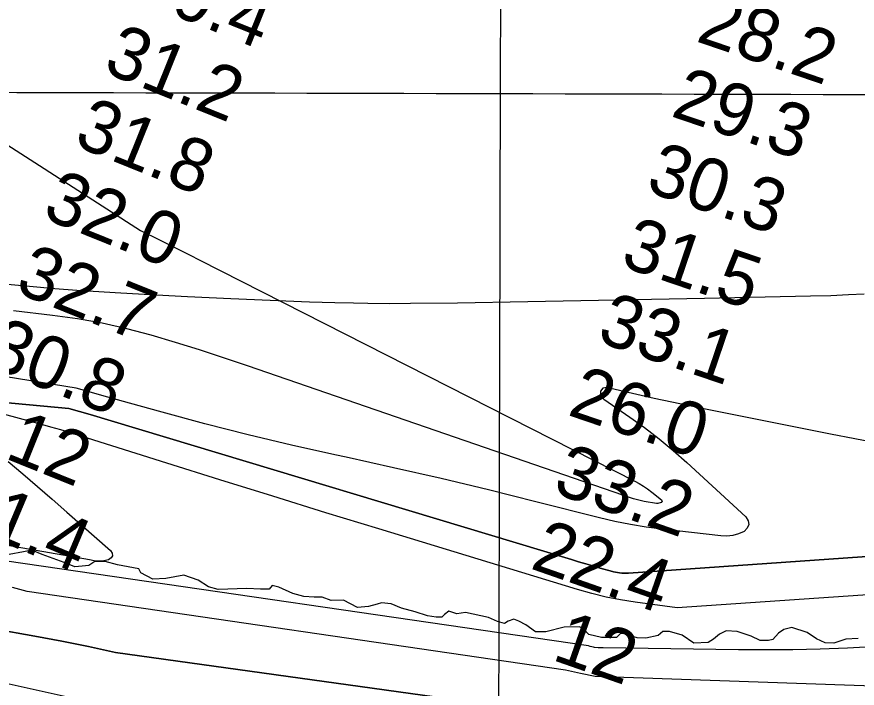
# Model space of a CAD drawing. Extents: x 3161615 to 3199515, y 867541 to 892976.
# Drawn here: x 3186134 to 3187198, y 878257 to 879106 of the extents above; entities that cross this region are included whole.
import ezdxf

# ---------------------------------------------------------------- set-up
doc = ezdxf.new("R2010")
doc.units = 0
for name, color, linetype in [('V-GRID-MAJR', 7, 'Continuous'), ('V-RIVR-EDGE', 7, 'Continuous'), ('V-RIVR-RANG', 7, 'Continuous'), ('V-SITE-VEGE', 7, 'Continuous'), ('V-TOPO-DPTH', 7, 'Continuous'), ('V-TOPO-MINR', 7, 'Continuous'), ('V-TOPO-WATR', 7, 'Continuous')]:
    doc.layers.add(name, color=color, linetype=linetype)

msp = doc.modelspace()

# ---------------------------------------------------------------- linework, layer by layer
at = {"layer": 'V-GRID-MAJR'}
for points in [[(3186730.8510000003, 872949.773), (3186746.716, 879009.337), (3186762.588, 885071.987), (3186778.461, 891134.681), (3186778.469, 891137.72)], [(3165838.644, 879070.158), (3171065.6580000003, 879053.813), (3176292.6750000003, 879038.2270000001), (3181519.694, 879023.402), (3186746.716, 879009.337), (3191973.739, 878996.033), (3197200.764, 878983.488), (3197200.765, 878983.488)]]:
    msp.add_spline(points, degree=3, dxfattribs=at)
at = {"layer": 'V-RIVR-EDGE'}
for points in [[(3186608.1405160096, 878363.5542354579), (3186596.222240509, 878365.0143322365), (3186590.4950535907, 878363.1209921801), (3186579.519910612, 878360.2868779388), (3186565.6870700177, 878358.8904562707), (3186548.0663701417, 878368.4715359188), (3186532.3283978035, 878368.0335759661), (3186520.8928906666, 878371.8768561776), (3186510.8785677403, 878371.9016187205), (3186497.52849551, 878372.8883804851), (3186483.7086257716, 878376.73755654), (3186466.0843883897, 878384.8880186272), (3186457.5053996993, 878386.8167337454), (3186453.6786278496, 878382.0574418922), (3186442.710559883, 878382.0845627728), (3186425.5455074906, 878383.0807578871), (3186389.299658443, 878381.7397571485), (3186376.9092270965, 878385.108523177), (3186364.054894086, 878393.7240660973), (3186345.949067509, 878399.9682172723), (3186323.048574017, 878395.7329646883), (3186306.3556774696, 878394.8204905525), (3186291.115802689, 878402.9650567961), (3186288.743231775, 878407.7396778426), (3186261.5744689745, 878413.0524881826), (3186246.325160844, 878417.3820742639), (3186232.972730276, 878417.4150909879), (3186225.3297990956, 878412.1883599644), (3186217.2206079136, 878411.254660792), (3186207.6807991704, 878410.3244991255), (3186194.342518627, 878416.0799860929), (3186166.231802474, 878426.1638799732), (3186153.369215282, 878431.4413152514), (3186142.8733031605, 878429.5597668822), (3186124.743893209, 878426.2664676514)], [(3187199.357495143, 878319.6504119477), (3187184.0952161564, 878318.734400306), (3187168.8235038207, 878314.0034085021), (3187157.8566150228, 878314.5074019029), (3187146.9003387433, 878319.3032479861), (3187134.9985716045, 878327.4395600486), (3187115.462127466, 878333.6872487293), (3187105.4419086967, 878331.3276486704), (3187098.7539017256, 878326.5754318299), (3187091.5807680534, 878318.486286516), (3187085.8547603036, 878317.0698189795), (3187075.3635648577, 878317.0957606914), (3187063.9327743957, 878322.8465309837), (3187046.3026411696, 878328.6126304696), (3187032.475696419, 878329.6005714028), (3187023.881378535, 878325.3299437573), (3187016.2360890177, 878319.1494676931), (3187009.549261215, 878314.8741233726), (3186991.4257471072, 878313.9651867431), (3186976.667461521, 878324.016063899), (3186960.4655875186, 878328.8248808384), (3186952.358754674, 878328.8449267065), (3186946.146441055, 878323.6146581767), (3186930.878266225, 878320.3142839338), (3186919.9113774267, 878320.8182773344), (3186903.2326309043, 878325.6282734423), (3186898.46508487, 878326.1169376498), (3186893.683388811, 878320.8831316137), (3186874.608488, 878320.9302983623), (3186858.4042556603, 878324.7853702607), (3186851.7457279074, 878331.9549664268), (3186846.5060260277, 878334.3522998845), (3186827.4299460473, 878333.9225941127), (3186804.049042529, 878328.2579031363), (3186791.173484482, 878328.2897406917), (3186778.796023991, 878336.9041044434), (3186769.747237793, 878341.6952338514), (3186763.553790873, 878344.0949256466), (3186756.394807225, 878341.7282505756), (3186751.61900701, 878338.8788071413), (3186743.0411974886, 878341.2843947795), (3186731.6092278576, 878346.5582925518), (3186702.535333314, 878352.8295646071), (3186691.562548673, 878350.9491954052), (3186681.0796074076, 878354.3132447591), (3186675.8233971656, 878350.0343629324), (3186672.4770353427, 878346.7045094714), (3186665.3239475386, 878346.7221970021), (3186654.360596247, 878348.6568079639), (3186638.6355947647, 878353.4644457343), (3186621.479975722, 878358.2756210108), (3186608.1405160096, 878363.5542354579)]]:
    msp.add_lwpolyline(points, dxfattribs=at)
at = {"layer": 'V-SITE-VEGE'}
for points in [[(3186210.168000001, 878760.336999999), (3186182.309000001, 878762.4299999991), (3186150.475000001, 878765.0199999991), (3186136.389000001, 878766.2819999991), (3186122.321000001, 878767.665999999)], [(3187207.093000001, 878755.572999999), (3187187.361000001, 878754.503999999), (3187164.800000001, 878753.5859999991), (3187139.020000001, 878752.858999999), (3187004.872000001, 878749.9739999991), (3186781.463000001, 878745.7919999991), (3186692.210000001, 878744.292999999), (3186632.703000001, 878743.4759999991), (3186605.725000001, 878743.3489999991), (3186578.746000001, 878743.577999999), (3186560.763000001, 878743.898999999), (3186536.785000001, 878744.5059999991), (3186504.814000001, 878745.557999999), (3186405.361000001, 878749.604999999), (3186350.419000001, 878752.0099999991), (3186295.516000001, 878754.861999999), (3186258.933000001, 878757.045999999), (3186210.168000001, 878760.336999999)]]:
    msp.add_lwpolyline(points, dxfattribs=at)
at = {"layer": 'V-TOPO-DPTH'}
for points in [[(3185383.5250675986, 878686.8742623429), (3186200.2118157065, 878610.9195077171), (3186227.0232730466, 878603.1610992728), (3186253.786855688, 878595.2342825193), (3186836.371735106, 878419.6992323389), (3186845.479131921, 878416.9729708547), (3186854.592965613, 878414.2685451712), (3186863.7164546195, 878411.5968731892), (3186872.8463805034, 878408.9470370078), (3186888.5805942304, 878404.4110193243), (3186889.854250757, 878404.0741934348), (3186892.4294823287, 878403.5335170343), (3186897.2952287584, 878402.8520401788), (3186900.1943270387, 878402.5646264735), (3186903.106324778, 878402.4771813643), (3186906.0247433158, 878402.4954083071), (3186908.9430734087, 878402.5245365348), (3187518.5372996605, 878445.2211666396)], [(3187216.4882123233, 878309.1273223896), (3187186.0516048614, 878307.7331877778), (3187151.5053243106, 878306.4583631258), (3187116.9524291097, 878305.5930046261), (3187082.389611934, 878305.341845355), (3187047.8201801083, 878305.500152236), (3186876.81017346, 878307.8032315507), (3186873.6476150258, 878307.8705513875), (3186870.4864954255, 878307.9873018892), (3186865.7923354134, 878308.5344782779), (3186864.246407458, 878308.8524176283), (3186860.229816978, 878309.8020292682), (3186857.987428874, 878310.4006473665), (3186121.587410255, 878417.7982438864)], [(3187216.4882123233, 878309.1273223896), (3187186.0516048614, 878307.7331877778), (3187151.5053243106, 878306.4583631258), (3187116.9524291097, 878305.5930046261), (3187082.389611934, 878305.341845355), (3187047.8201801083, 878305.500152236), (3186876.81017346, 878307.8032315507), (3186873.6476150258, 878307.8705513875), (3186870.4864954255, 878307.9873018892), (3186865.7923354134, 878308.5344782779), (3186864.246407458, 878308.8524176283), (3186860.229816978, 878309.8020292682), (3186857.987428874, 878310.4006473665), (3186121.587410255, 878417.7982438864)], [(3186802.765683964, 878226.729631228), (3186259.126900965, 878302.2418759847), (3186225.1733111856, 878309.6095411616), (3186191.1030488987, 878316.417329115), (3186156.9550049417, 878322.8518655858), (3186145.491880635, 878324.9143121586), (3186116.9719442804, 878329.7201433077)], [(3186116.9719442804, 878329.7201433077), (3186145.491880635, 878324.9143121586), (3186156.9550049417, 878322.8518655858), (3186191.1030488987, 878316.417329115), (3186225.1733111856, 878309.6095411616), (3186259.126900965, 878302.2418759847), (3186802.765683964, 878226.729631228)]]:
    msp.add_lwpolyline(points, dxfattribs=at)
at = {"layer": 'V-TOPO-MINR'}
for points in [[(3185671.234822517, 879234.7813144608), (3186290.882736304, 878836.1454250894), (3186314.895408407, 878824.2607567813), (3186327.654309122, 878817.9211538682), (3186340.3999266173, 878811.5550599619), (3186353.125619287, 878805.1492295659), (3186365.838028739, 878798.7169081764), (3186916.5747129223, 878518.9709802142), (3186922.2118440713, 878515.888567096), (3186927.708692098, 878512.587836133), (3186932.995115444, 878508.9596284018), (3186938.1412556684, 878505.1131028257), (3186950.4697350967, 878495.3001120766), (3186951.0484349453, 878494.3731546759), (3186951.2536405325, 878493.4783319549), (3186950.170074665, 878491.8172252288), (3186945.8124614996, 878490.7139481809), (3186944.2811392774, 878490.804164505), (3186928.5131640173, 878493.3471657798), (3186925.152478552, 878493.9782952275), (3186921.8202461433, 878494.7229517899), (3186918.530693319, 878495.6378990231), (3186915.2695935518, 878496.6663733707), (3186426.252438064, 878664.8444460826), (3186395.966087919, 878675.0146230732), (3186365.5861674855, 878684.8896560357), (3186335.065891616, 878694.3219729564), (3186304.4520454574, 878703.4591458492), (3186273.609025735, 878711.5875833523), (3186242.555286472, 878718.6724161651), (3186211.1854679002, 878724.1918419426), (3186179.604929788, 878728.6676630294), (3186130.0610959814, 878734.4253155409)], [(3187226.3029845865, 878566.5842352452), (3187164.446668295, 878578.2415243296), (3187008.3207856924, 878609.4427378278), (3186985.979273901, 878614.0157157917), (3186963.667603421, 878618.7268408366), (3186941.4006949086, 878623.6451865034), (3186919.1636277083, 878628.701679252), (3186881.095790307, 878637.5442436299), (3186876.2360939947, 878636.6968539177), (3186873.465305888, 878632.6154998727), (3186873.43504867, 878629.6588502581), (3186874.0106337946, 878626.9494257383), (3186875.494982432, 878624.6108388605), (3186877.5851734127, 878622.5194770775), (3186910.388279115, 878600.0600016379), (3186929.1713033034, 878586.5925354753), (3186947.5388803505, 878572.6034324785), (3186965.2832866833, 878557.8318742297), (3186982.612245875, 878542.5386791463), (3187057.3385561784, 878473.6526261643), (3187060.061112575, 878468.6773249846), (3187060.9065905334, 878463.9329341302), (3187058.9364508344, 878459.534908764), (3187055.0892326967, 878455.3677937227), (3187048.010507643, 878452.321918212), (3187040.7529381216, 878450.1901863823), (3187033.2271018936, 878449.4296700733), (3187025.522421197, 878449.5832974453), (3186951.167218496, 878458.0627731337), (3186931.165201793, 878460.7527660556), (3186911.2603563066, 878463.9749189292), (3186891.5012676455, 878467.9953117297), (3186871.839350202, 878472.5478644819), (3186791.3793884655, 878492.8927894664), (3186731.485123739, 878507.6955353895), (3186671.4901946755, 878522.0678794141), (3186611.3442691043, 878535.7946205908), (3186551.0976791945, 878549.090959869), (3186536.8643830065, 878552.1521091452), (3186481.9027679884, 878564.495405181), (3186427.1044452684, 878577.5000160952), (3186372.5510609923, 878591.4965993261), (3186318.1609690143, 878606.1544974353), (3186289.1973073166, 878614.2426291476), (3186249.402953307, 878625.3215137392), (3186209.597058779, 878636.3586494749), (3185429.785683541, 878762.4654302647)], [(3187518.5372996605, 878445.2211666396), (3186908.9430734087, 878402.5245365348), (3186906.0247433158, 878402.4954083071), (3186903.106324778, 878402.4771813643), (3186900.1943270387, 878402.5646264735), (3186897.2952287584, 878402.8520401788), (3186892.4294823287, 878403.5335170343), (3186889.854250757, 878404.0741934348), (3186888.5805942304, 878404.4110193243), (3186872.8463805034, 878408.9470370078), (3186863.7164546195, 878411.5968731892), (3186854.592965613, 878414.2685451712), (3186845.479131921, 878416.9729708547), (3186836.371735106, 878419.6992323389), (3186253.786855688, 878595.2342825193), (3186227.0232730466, 878603.1610992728), (3186200.2118157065, 878610.9195077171), (3185383.5250675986, 878686.8742623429)], [(3187551.9290139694, 878398.3239089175), (3186970.3286669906, 878358.6899408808), (3186917.0217464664, 878365.8401673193), (3186898.615578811, 878368.7682045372), (3186880.3383665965, 878372.2877944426), (3186862.25458754, 878376.6947133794), (3186844.299763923, 878381.6931850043), (3186592.8029166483, 878458.3719350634), (3186525.600430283, 878478.9711121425), (3186458.4394666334, 878499.7040851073), (3186391.340787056, 878520.6377519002), (3186324.283630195, 878541.7052145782), (3186215.7120334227, 878575.9937388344), (3186202.946794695, 878579.9314318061), (3186190.148205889, 878583.7546968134), (3186177.2995919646, 878587.4063198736), (3186164.417627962, 878590.9435149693), (3186079.377081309, 878613.6834244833)], [(3186123.2771950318, 878543.9511129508), (3186141.9983830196, 878528.0429840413), (3186160.658290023, 878512.0637076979), (3186179.226275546, 878495.9777102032), (3186197.732980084, 878479.8205652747), (3186253.080084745, 878431.219872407), (3186254.8645670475, 878427.730918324), (3186255.253507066, 878424.5538264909), (3186253.549133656, 878421.8445280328), (3186250.449217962, 878419.4470918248), (3186244.4085907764, 878418.2339137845), (3186238.36200571, 878417.6828674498), (3186232.306483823, 878418.1250186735), (3186226.2450040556, 878419.2293016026), (3185306.8407527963, 878580.0219622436)], [(3187291.448251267, 878257.1017611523), (3186866.5272310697, 878271.5299628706), (3186847.80997527, 878275.5470493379), (3186829.144548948, 878279.7984618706), (3186147.2983375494, 878379.3295241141), (3186128.676513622, 878384.1360410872)], [(3186802.765683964, 878226.729631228), (3186259.126900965, 878302.2418759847), (3186225.1733111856, 878309.6095411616), (3186191.1030488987, 878316.417329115), (3186156.9550049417, 878322.8518655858), (3186145.491880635, 878324.9143121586), (3186116.9719442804, 878329.7201433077)], [(3186310.842182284, 878220.5276241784), (3186124.549740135, 878262.195887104)]]:
    msp.add_lwpolyline(points, dxfattribs=at)
at = {"layer": 'V-TOPO-WATR'}
msp.add_lwpolyline([(3187216.4882123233, 878309.1273223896), (3187186.0516048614, 878307.7331877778), (3187151.5053243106, 878306.4583631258), (3187116.9524291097, 878305.5930046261), (3187082.389611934, 878305.341845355), (3187047.8201801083, 878305.500152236), (3186876.81017346, 878307.8032315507), (3186873.6476150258, 878307.8705513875), (3186870.4864954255, 878307.9873018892), (3186865.7923354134, 878308.5344782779), (3186864.246407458, 878308.8524176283), (3186860.229816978, 878309.8020292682), (3186857.987428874, 878310.4006473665), (3186121.587410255, 878417.7982438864)], dxfattribs=at)

# ---------------------------------------------------------------- texts
at = {"layer": 'V-RIVR-RANG'}
for s, height, rotation, p in [('30.4', 67.00000000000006, 338.04832571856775, (3186278.842962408, 879130.3050219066)), ('28.2', 66.99999999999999, 341.2083257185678, (3186992.688137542, 879075.9335443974)), ('31.2', 67.00000000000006, 338.04832571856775, (3186241.684962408, 879037.4650219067)), ('29.3', 66.99999999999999, 341.2083257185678, (3186960.7031375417, 878981.1865443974)), ('31.8', 67.00000000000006, 338.04832571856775, (3186204.5269624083, 878944.6240219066)), ('30.3', 66.99999999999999, 341.2083257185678, (3186928.718137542, 878886.4405443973)), ('32.0', 67.00000000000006, 338.04832571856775, (3186164.678753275, 878852.8687014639)), ('31.5', 66.99999999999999, 341.2083257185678, (3186896.733137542, 878791.6935443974)), ('32.7', 67.00000000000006, 338.04832571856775, (3186130.211962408, 878758.9440219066)), ('33.1', 66.99999999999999, 341.2083257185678, (3186866.9966089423, 878696.1818071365)), ('30.8', 67.00000000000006, 338.04832571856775, (3186093.053962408, 878666.1040219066)), ('26.0', 66.99999999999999, 341.2083257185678, (3186830.017228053, 878603.1342232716)), ('12', 67.00000000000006, 338.04832571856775, (3186117.5491170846, 878548.4149993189)), ('33.2', 67, 340.71638888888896, (3186811.047870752, 878504.9381939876)), ('21.4', 67, 337.13666666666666, (3186048.1317880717, 878470.0747977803)), ('22.4', 67, 340.71638888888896, (3186782.7975752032, 878408.8845182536)), ('12', 67, 340.71638888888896, (3186810.3188661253, 878293.317818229))]:
    msp.add_text(s, height=height, rotation=rotation, dxfattribs=at).set_placement(p)

doc.saveas('drawing.dxf')
